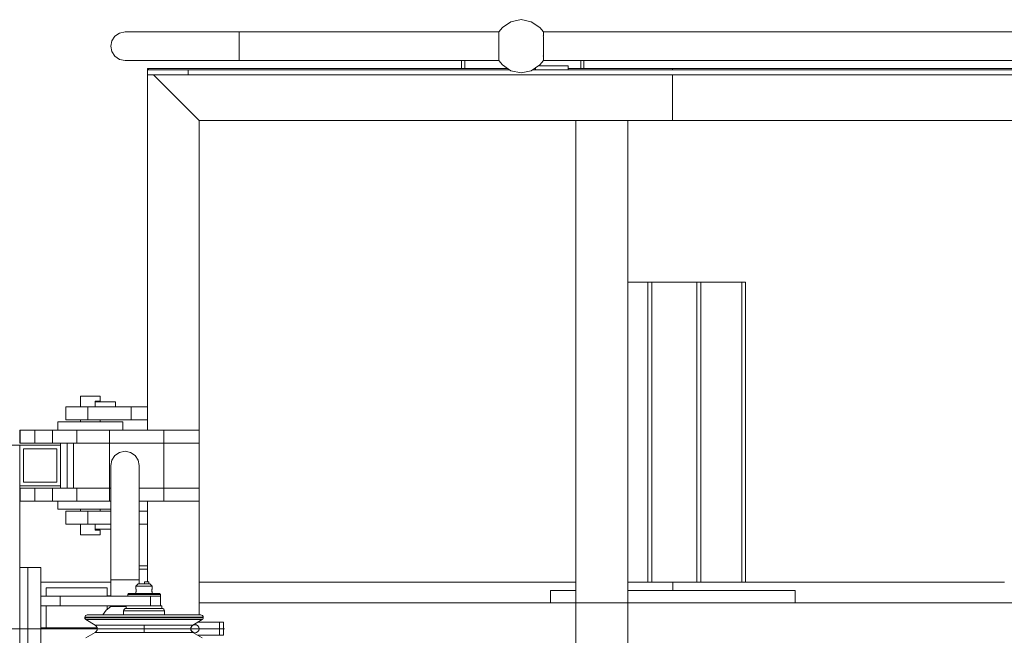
# Model space of a CAD drawing. Header units: millimetres. Extents: x 53746 to 116821, y -810352 to -765802.
# Tile 320 of 347: x 95487 to 96693, y -772553 to -771798. Entities that reach past the tile are written whole.
import ezdxf

# ---------------------------------------------------------------- set-up
doc = ezdxf.new("R2010")
doc.units = ezdxf.units.MM
doc.header["$MEASUREMENT"] = 0
doc.linetypes.add('DGN Style 3', pattern=[2002.806, 1430.575714, -572.230286])
doc.linetypes.add('DGN Style 4', pattern=[2290.351719, 1144.460571, -572.230286, 1.430576, -572.230286])
for name, color, linetype, lineweight in [('Main Cradle Rails', 7, 'Continuous', 0), ('Side Cradle Stbd', 7, 'Continuous', 0), ('Side Cradle Tower', 7, 'Continuous', 0), ('Side Cradle Tower Platform', 7, 'Continuous', 0), ('Side Slip Rails', 7, 'Continuous', 0)]:
    doc.layers.add(name, color=color, linetype=linetype, lineweight=lineweight)

# ---------------------------------------------------------------- blocks, each defined once
blk = doc.blocks.new('*U57')
at = {"layer": 'Side Cradle Stbd', "color": 7, "linetype": 'Continuous', "lineweight": 0}
for p, q in [((10315.4, 15589.3), (10229.9, 15589.3)), ((10885.4, 15589.3), (10423.9, 15589.3)), ((11004.2, 15589.3), (10948.9, 15589.3)), ((11410.4, 15589.3), (11004.2, 15589.3)), ((10885.4, 15579.3), (10854.2, 15579.3)), ((10854.2, 15579.3), (10854.2, 15564)), ((11154.2, 15579.3), (10948.9, 15579.3)), ((11154.2, 15564), (11154.2, 15579.3))]:
    blk.add_line(p, q, dxfattribs=at)
at = {"layer": 'Side Cradle Stbd', "color": 7, "linetype": 'Continuous', "lineweight": 0, "flags": 128}
blk.add_lwpolyline([(11004.2, 15589.3), (11004.2, 15589.3), (11004.2, 15579.3)], dxfattribs=at)
at = {"layer": 'Side Cradle Tower', "color": 7, "linetype": 'Continuous', "lineweight": 0}
for p, q in [((10236.2, 15572.3), (10236.2, 15582.6)), ((10311.2, 15572.3), (10311.2, 15582.6)), ((10315.4, 15572.6), (10311.2, 15572.6)), ((10236.2, 15533.6), (10236.2, 15560.3)), ((10311.2, 15556.3), (10311.2, 15560.3)), ((10298.7, 15533.6), (10229.9, 15533.6))]:
    blk.add_line(p, q, dxfattribs=at)
at = {"layer": 'Side Cradle Tower', "color": 7, "linetype": 'Continuous', "lineweight": 0, "flags": 128}
blk.add_lwpolyline([(10311.2, 15582.6), (10311.2, 15582.6), (10236.2, 15582.6), (10236.2, 15582.6)], dxfattribs=at)
at = {"layer": 'Side Cradle Tower Platform', "color": 7, "linetype": 'Continuous', "lineweight": 0}
for p, q in [((10791, 16262.5), (10791, 16262.4)), ((10791, 16253.5), (10791, 16253)), ((10845.6, 16263.8), (12201.7, 16263.8)), ((10845.6, 16262.6), (10845.6, 16263.8)), ((10845.6, 16253), (10845.6, 16253.6)), ((10316.7, 16239.6), (10315.4, 16246.3)), ((10791, 16246.9), (10791, 16246.3)), ((10845.6, 16240.3), (10845.6, 16246.3)), ((10845.6, 16240.2), (10845.6, 16240.3)), ((10745.3, 16218.8), (10745.3, 16228.8)), ((10749.3, 16228.8), (10749.3, 16218.8)), ((10791, 16239.6), (10791, 16234.9)), ((10791, 16228.9), (10791, 16228.8)), ((10791.1, 16234.6), (10791.1, 16234.4)), ((10845.6, 16228.8), (10845.5, 16228.9)), ((12201.7, 16228.8), (10845.6, 16228.8)), ((10891.3, 16218.8), (10891.3, 16228.8)), ((10895.3, 16218.8), (10895.3, 16228.8)), ((10360.4, 16218.8), (10802.1, 16218.8)), ((10361.9, 16217.3), (10360.4, 16218.8)), ((10360.4, 16217.3), (10360.4, 16218.8)), ((10360.4, 16211.3), (10360.4, 16217.3)), ((10360.4, 16217.3), (10410.4, 16217.3)), ((10804.3, 16217.3), (10410.4, 16217.3)), ((10410.4, 16217.3), (10410.4, 16211.3)), ((12215.1, 16217.3), (10832.3, 16217.3)), ((10834.5, 16218.8), (10835.8, 16218.8)), ((10835.8, 16217.3), (10835.8, 16219.6)), ((10840.8, 16222.3), (10840.8, 16223)), ((10875.8, 16222.3), (10840.8, 16222.3)), ((10875.8, 16222.3), (10875.8, 16217.3)), ((10875.8, 16218.8), (11003.7, 16218.8)), ((11003.7, 16217.3), (11003.7, 16218.8)), ((11003.7, 16218.8), (12212.8, 16218.8)), ((10410.4, 16211.3), (10360.4, 16211.3)), ((10360.4, 15775.8), (10360.4, 16211.3)), ((10423.9, 16155.3), (10367.9, 16211.3)), ((10410.4, 16211.3), (14047.7, 16211.3)), ((11003.7, 16155.3), (11003.7, 16211.3)), ((11003.7, 16155.3), (10423.9, 16155.3)), ((10423.9, 16155.3), (10423.9, 15775.8)), ((10885.4, 16155.3), (10885.4, 15399)), ((10948.9, 15399), (10948.9, 16155.3)), ((10948.9, 16155.3), (10948.9, 16155.3)), ((14034.2, 16155.3), (11003.7, 16155.3)), ((10295, 15817.3), (10298.9, 15817.3)), ((10298.9, 15811.3), (10296.4, 15811.3)), ((10296.4, 15811.3), (10296.4, 15810.3)), ((10296.4, 15810.3), (10321.4, 15810.3)), ((10296.4, 15810.3), (10296.4, 15804.3)), ((10321.4, 15810.3), (10321.4, 15804.3)), ((10287.5, 15804.3), (10287.5, 15788.3)), ((10340.4, 15804.3), (10287.5, 15804.3)), ((10360.4, 15804.3), (10340.4, 15804.3)), ((10340.4, 15788.3), (10340.4, 15804.3)), ((10275.1, 15785.8), (10290.4, 15785.8)), ((10276.9, 15788.3), (10287.5, 15788.3)), ((10278.4, 15785.8), (10278.4, 15788.3)), ((10287.5, 15788.3), (10340.4, 15788.3)), ((10302.4, 15785.8), (10302.4, 15788.3)), ((10340.4, 15788.3), (10360.4, 15788.3)), ((10214, 15775.8), (10222.3, 15775.8)), ((10222.3, 15775.8), (10243.9, 15775.8)), ((10222.3, 15775.8), (10222.3, 15759.8)), ((10243.9, 15775.8), (10273.9, 15775.8)), ((10243.9, 15775.8), (10243.9, 15759.8)), ((10273.9, 15775.8), (10313.9, 15775.8)), ((10273.9, 15759.8), (10273.9, 15775.8)), ((10380.6, 15775.8), (10313.9, 15775.8)), ((10313.9, 15775.8), (10313.9, 15759.8)), ((10380.6, 15775.8), (10380.6, 15759.8)), ((10423.9, 15775.8), (10380.6, 15775.8)), ((10423.9, 15775.8), (10423.9, 15759.8)), ((10222.3, 15759.8), (10214, 15759.8)), ((10243.9, 15759.8), (10222.3, 15759.8)), ((10273.9, 15759.8), (10243.9, 15759.8)), ((10253.9, 15759.8), (10253.9, 15757.3)), ((10261.9, 15759.8), (10261.9, 15704.8)), ((10269.9, 15759.8), (10269.9, 15704.8)), ((10313.9, 15759.8), (10273.9, 15759.8)), ((10380.6, 15759.8), (10313.9, 15759.8)), ((10313.9, 15759.8), (10313.9, 15704.8)), ((10380.6, 15704.8), (10380.6, 15759.8)), ((10380.6, 15759.8), (10423.9, 15759.8)), ((10423.9, 15759.8), (10423.9, 15704.8)), ((10203.9, 15757.3), (10203.9, 15707.3)), ((10253.9, 15757.3), (10203.9, 15757.3)), ((10249.4, 15752.8), (10208.4, 15752.8)), ((10208.4, 15752.8), (10208.4, 15711.8)), ((10249.4, 15711.8), (10249.4, 15752.8)), ((10253.9, 15707.3), (10253.9, 15757.3)), ((10208.4, 15711.8), (10249.4, 15711.8)), ((10203.9, 15707.3), (10253.9, 15707.3)), ((10203.9, 15607.3), (10203.9, 15707.3)), ((10214, 15704.8), (10222.3, 15704.8)), ((10222.3, 15704.8), (10243.9, 15704.8)), ((10222.3, 15704.8), (10222.3, 15688.8)), ((10243.9, 15704.8), (10253.9, 15704.8)), ((10243.9, 15704.8), (10243.9, 15688.8)), ((10253.9, 15707.3), (10253.9, 15704.8)), ((10253.9, 15704.8), (10261.9, 15704.8)), ((10261.9, 15704.8), (10273.9, 15704.8)), ((10273.9, 15704.8), (10313.9, 15704.8)), ((10273.9, 15688.8), (10273.9, 15704.8)), ((10313.9, 15704.8), (10315.4, 15704.8)), ((10313.9, 15704.8), (10313.9, 15688.8)), ((10350.4, 15704.8), (10380.6, 15704.8)), ((10380.6, 15704.8), (10423.9, 15704.8)), ((10380.6, 15688.8), (10380.6, 15704.8)), ((10423.9, 15688.8), (10423.9, 15704.8)), ((10243.9, 15688.8), (10222.3, 15688.8)), ((10273.9, 15688.8), (10243.9, 15688.8)), ((10313.9, 15688.8), (10273.9, 15688.8)), ((10315.4, 15688.8), (10313.9, 15688.8)), ((10380.6, 15688.8), (10350.4, 15688.8)), ((10360.4, 15589.8), (10360.4, 15688.8)), ((10423.9, 15688.8), (10380.6, 15688.8)), ((10423.9, 15688.8), (10423.9, 15549.3)), ((10275.1, 15678.8), (10290.4, 15678.8)), ((10276.9, 15676.3), (10287.5, 15676.3)), ((10278.4, 15676.3), (10278.4, 15678.8)), ((10287.5, 15676.3), (10315.4, 15676.3)), ((10287.5, 15660.3), (10287.5, 15676.3)), ((10302.4, 15676.3), (10302.4, 15678.8)), ((10350.4, 15676.3), (10360.4, 15676.3)), ((10315.4, 15660.3), (10287.5, 15660.3)), ((10296.4, 15654.3), (10296.4, 15660.3)), ((10296.4, 15654.3), (10315.4, 15654.3)), ((10296.4, 15654.3), (10296.4, 15653.3)), ((10360.4, 15660.3), (10350.4, 15660.3)), ((10281.9, 15647.3), (10285.8, 15647.3)), ((10203.9, 15457.3), (10203.9, 15607.3)), ((10203.9, 15607.3), (10213.9, 15607.3)), ((10213.9, 15607.3), (10213.9, 15457.3)), ((10213.9, 15607.3), (10229.9, 15607.3)), ((10229.9, 15457.3), (10229.9, 15607.3)), ((10360.4, 15609.3), (10350.4, 15609.3)), ((10360.4, 15605.3), (10350.4, 15605.3)), ((10350.4, 15592.3), (10350.4, 15587.3)), ((10356.9, 15589.8), (10361.9, 15589.8)), ((10356.9, 15589.8), (10356.9, 15587.3)), ((10361.9, 15589.8), (10361.9, 15587.3)), ((10346.2, 15584.3), (10346.9, 15584.3)), ((10346.2, 15576.8), (10346.2, 15576.9)), ((10346.2, 15576.7), (10346.2, 15575.3)), ((10346.3, 15581.2), (10346.3, 15581.4)), ((10346.3, 15577.6), (10346.4, 15577.7)), ((10346.4, 15580.6), (10346.4, 15580.8)), ((10346.4, 15580.3), (10346.4, 15580.6)), ((10346.4, 15577.9), (10346.4, 15578.1)), ((10346.5, 15579.9), (10346.5, 15580.1)), ((10346.5, 15579.5), (10346.5, 15579.8)), ((10346.5, 15578.6), (10346.5, 15578.9)), ((10349.1, 15584.3), (10346.9, 15584.3)), ((10363.2, 15587.3), (10362.6, 15587.3)), ((10365.9, 15579.8), (10365.9, 15580)), ((10365.9, 15579.4), (10365.9, 15579.7)), ((10365.9, 15579.1), (10365.9, 15579.2)), ((10365.9, 15578.7), (10365.9, 15578.9)), ((10366, 15577.9), (10365.9, 15578.1)), ((10366, 15581.1), (10366.1, 15581.4)), ((10366, 15580.6), (10366, 15580.8)), ((10366, 15577.6), (10366, 15577.7)), ((10366.1, 15577.3), (10366, 15577.5)), ((10366.1, 15581.4), (10366.1, 15581.6)), ((10366.2, 15576.9), (10366.1, 15577)), ((10366.2, 15575.3), (10366.2, 15576.7)), ((10253.6, 15572.3), (10253.6, 15560.3)), ((10363.5, 15575.3), (10369.6, 15575.3)), ((10364, 15572.3), (10364, 15560.3)), ((10376.2, 15560.3), (10376.2, 15572.3)), ((10315.4, 15559.6), (10315.4, 15560.3)), ((14034.2, 15564), (10423.9, 15564)), ((10289.2, 15546.3), (10283.7, 15546.3)), ((10289.2, 15545.7), (10283.7, 15545.7)), ((10328.4, 15545.7), (10304.9, 15545.7)), ((10356.2, 15545.7), (10328.4, 15545.7)), ((10383.9, 15545.7), (10356.2, 15545.7)), ((10407.4, 15546.3), (10383.9, 15546.3)), ((10427.5, 15543.6), (10422, 15543.6)), ((10428.7, 15546.3), (10423.2, 15546.3)), ((10428.7, 15545.7), (10423.2, 15545.7)), ((10423.9, 15541.4), (10423.9, 15540.3)), ((10448.5, 15540.3), (10448.5, 15524.3)), ((10453.7, 15540.3), (10448.5, 15540.3)), ((10453.7, 15524.3), (10453.7, 15540.3)), ((10300.9, 15536.8), (10296.4, 15536.8)), ((10356.2, 15527.3), (10356.2, 15537.3)), ((10411.5, 15527.7), (10416, 15527.7)), ((10445.5, 15524.3), (10448.5, 15524.3)), ((10448.5, 15524.3), (10453.7, 15524.3))]:
    blk.add_line(p, q, dxfattribs=at)
at = {"layer": 'Side Cradle Tower Platform', "color": 7, "linetype": 'DGN Style 3', "lineweight": 0}
for q in [(10168.1, 15532.3), (10418.7, 15532.3)]:
    blk.add_line((10400.4, 15532.3), q, dxfattribs=at)
at = {"layer": 'Side Cradle Tower Platform', "color": 7, "linetype": 'DGN Style 4', "lineweight": 0}
blk.add_line((10454.9, 15532.3), (10413.4, 15532.3), dxfattribs=at)
at = {"layer": 'Side Cradle Tower Platform', "color": 7, "linetype": 'Continuous', "lineweight": 0, "flags": 128}
for points in [[(10845.6, 16263.8), (10841.3, 16269.2), (10830.7, 16276.3), (10818.3, 16278.8), (10805.8, 16276.3), (10795.3, 16269.2), (10791, 16263.8)], [(10332.9, 16263.8), (10332.9, 16263.8), (10326.2, 16262.4), (10320.5, 16258.6), (10316.7, 16253), (10315.4, 16246.3)], [(10332.9, 16263.8), (10332.9, 16263.8), (10337.6, 16263.8), (10351.6, 16263.8), (10373.9, 16263.8), (10402.9, 16263.8), (10436.6, 16263.8), (10472.9, 16263.8), (10472.9, 16262.4), (10472.9, 16258.6), (10472.9, 16253), (10472.9, 16246.3), (10472.9, 16239.6), (10472.9, 16233.9), (10472.9, 16230.1), (10472.9, 16228.8), (10472.9, 16228.8)], [(10791, 16228.8), (10472.9, 16228.8), (10472.9, 16230.1), (10472.9, 16233.9), (10472.9, 16239.6), (10472.9, 16246.3), (10472.9, 16253), (10472.9, 16258.6), (10472.9, 16262.4), (10472.9, 16263.8), (10791, 16263.8)], [(10791, 16263.8), (10791, 16263.6), (10791, 16262.5)], [(10791, 16262.4), (10791, 16262.3), (10791, 16259)], [(10791, 16259), (10791, 16258.8), (10791.1, 16258.6)], [(10791.1, 16258.6), (10791.1, 16258.5), (10791.1, 16257.9), (10791, 16257.6), (10791, 16257.6), (10791, 16253.5)], [(10791, 16253), (10791, 16252.9), (10791, 16252.3), (10791, 16246.9)], [(10845.4, 16258.6), (10845.6, 16258.8), (10845.6, 16259)], [(10845.6, 16253.6), (10845.6, 16257.6), (10845.6, 16257.6), (10845.5, 16257.9), (10845.4, 16258.5), (10845.4, 16258.6)], [(10845.5, 16262.4), (10845.6, 16262.6), (10845.6, 16262.6)], [(10845.6, 16259), (10845.6, 16262.3), (10845.5, 16262.4)], [(10845.6, 16247), (10845.6, 16252.9), (10845.6, 16253)], [(10791, 16246.3), (10791, 16245.7), (10791, 16240.2)], [(10791, 16240.2), (10791, 16239.6), (10791, 16239.6)], [(10845.6, 16246.3), (10845.6, 16246.8), (10845.6, 16247)], [(10845.6, 16240.2), (10845.6, 16239.6), (10845.6, 16239.6), (10845.6, 16234.9)], [(10316.7, 16239.6), (10320.5, 16233.9), (10326.2, 16230.1), (10332.9, 16228.8), (10332.9, 16228.8)], [(10472.8, 16228.8), (10436.6, 16228.8), (10402.9, 16228.8), (10373.9, 16228.8), (10351.6, 16228.8), (10337.6, 16228.8), (10332.9, 16228.8), (10332.9, 16228.8)], [(10791.1, 16234.6), (10791, 16234.9), (10791, 16234.9)], [(10791.1, 16233.9), (10791, 16233.7), (10791, 16230.4)], [(10791, 16230.4), (10791, 16230.2), (10791, 16230.1)], [(10791, 16230.1), (10791, 16230), (10791, 16228.9)], [(10845.6, 16228.8), (10841.3, 16223.3), (10830.7, 16216.2), (10818.3, 16213.8), (10805.8, 16216.2), (10795.3, 16223.3), (10791, 16228.8)], [(10791.1, 16234.4), (10791.1, 16234), (10791.1, 16233.9)], [(10845.4, 16233.9), (10845.4, 16234), (10845.5, 16234.5)], [(10845.6, 16230.5), (10845.6, 16233.7), (10845.4, 16233.9)], [(10845.5, 16234.5), (10845.5, 16234.6), (10845.6, 16234.9), (10845.6, 16234.9)], [(10845.5, 16230.1), (10845.6, 16230.2), (10845.6, 16230.5)], [(10845.5, 16228.9), (10845.5, 16228.9), (10845.5, 16230.1)], [(10278.4, 15804.3), (10278.4, 15817.3), (10279.3, 15817.3), (10281.9, 15817.3), (10285.8, 15817.3), (10290.4, 15817.3), (10295, 15817.3)], [(10298.9, 15811.3), (10301.5, 15811.3), (10302.4, 15811.3), (10302.4, 15817.3), (10301.5, 15817.3), (10298.9, 15817.3)], [(10276.9, 15788.3), (10268.2, 15788.3), (10262.4, 15788.3), (10260.4, 15788.3), (10260.4, 15804.3), (10262.4, 15804.3), (10268.2, 15804.3), (10276.9, 15804.3), (10287.5, 15804.3)], [(10250.4, 15775.8), (10250.4, 15785.8), (10253.4, 15785.8), (10262.1, 15785.8), (10275.1, 15785.8)], [(10290.4, 15785.8), (10305.7, 15785.8), (10318.6, 15785.8), (10327.3, 15785.8), (10330.4, 15785.8), (10330.4, 15775.8)], [(10204.3, 15759.8), (10204.2, 15759.8), (10204.2, 15775.8), (10204.3, 15775.8)], [(10214, 15759.8), (10207.7, 15759.8), (10204.3, 15759.8), (10204.3, 15775.8), (10207.7, 15775.8), (10214, 15775.8)], [(10203.9, 15757.3), (10203.9, 15757.3), (10143.9, 15757.3), (10143.9, 15757.3)], [(10315.4, 15732.3), (10316.7, 15739), (10320.5, 15744.6), (10326.2, 15748.4), (10332.9, 15749.8), (10339.6, 15748.4), (10345.2, 15744.6), (10349, 15739), (10350.4, 15732.3), (10350.4, 15727.5), (10350.4, 15713.5), (10350.4, 15691.3), (10350.4, 15662.3), (10350.4, 15628.5), (10350.4, 15592.3)], [(10350.4, 15592.3), (10350.4, 15592.3), (10349, 15592.3), (10345.2, 15592.3), (10339.6, 15592.3), (10332.9, 15592.3), (10326.2, 15592.3), (10320.5, 15592.3), (10316.7, 15592.3), (10315.4, 15592.3), (10315.4, 15628.5), (10315.4, 15662.3), (10315.4, 15691.3), (10315.4, 15713.5), (10315.4, 15727.5), (10315.4, 15732.3)], [(10204.3, 15688.8), (10204.2, 15688.8), (10204.2, 15704.8), (10204.3, 15704.8)], [(10222.3, 15688.8), (10214, 15688.8), (10207.7, 15688.8), (10204.3, 15688.8), (10204.3, 15704.8), (10207.7, 15704.8), (10214, 15704.8)], [(10275.1, 15678.8), (10262.1, 15678.8), (10253.4, 15678.8), (10250.4, 15678.8), (10250.4, 15688.8)], [(10287.5, 15660.3), (10276.9, 15660.3), (10268.2, 15660.3), (10262.4, 15660.3), (10260.4, 15660.3), (10260.4, 15676.3), (10262.4, 15676.3), (10268.2, 15676.3), (10276.9, 15676.3)], [(10315.4, 15678.8), (10305.7, 15678.8), (10290.4, 15678.8)], [(10281.9, 15647.3), (10279.3, 15647.3), (10278.4, 15647.3), (10278.4, 15660.3)], [(10296.4, 15653.3), (10298.9, 15653.3), (10301.5, 15653.3), (10302.4, 15653.3), (10302.4, 15647.3), (10301.5, 15647.3), (10298.9, 15647.3), (10295, 15647.3), (10290.4, 15647.3), (10285.8, 15647.3)], [(10315.4, 15572.3), (10315.4, 15592.3), (10316.7, 15592.3), (10320.5, 15592.3), (10326.2, 15592.3), (10332.9, 15592.3), (10339.6, 15592.3), (10345.2, 15592.3), (10349, 15592.3), (10350.4, 15592.3)], [(10346.2, 15581.8), (10346.2, 15581.8), (10346.2, 15584.3), (10349.2, 15587.3), (10349.7, 15587.3), (10351.2, 15587.3), (10353.5, 15587.3), (10356.2, 15587.3), (10358.9, 15587.3), (10361.1, 15587.3), (10362.6, 15587.3)], [(10346.2, 15581.6), (10346.2, 15581.6), (10346.2, 15581.7), (10346.2, 15581.8), (10346.2, 15581.7), (10346.2, 15581.7), (10346.2, 15581.6), (10346.2, 15581.5), (10346.3, 15581.3), (10346.3, 15581.1), (10346.3, 15581), (10346.4, 15580.7), (10346.4, 15580.4), (10346.4, 15580.2), (10346.5, 15580), (10346.5, 15579.6), (10346.5, 15579.3), (10346.5, 15579.2), (10346.5, 15578.8), (10346.5, 15578.3), (10346.4, 15578.3), (10346.4, 15578), (10346.4, 15577.6), (10346.3, 15577.5), (10346.3, 15577.4), (10346.3, 15577.1), (10346.2, 15577), (10346.2, 15576.9)], [(10346.3, 15581.5), (10346.2, 15581.6), (10346.2, 15581.6), (10346.2, 15581.6)], [(10346.2, 15576.8), (10346.2, 15576.8), (10346.2, 15576.8), (10346.2, 15576.9), (10346.2, 15577), (10346.2, 15577), (10346.3, 15577.2)], [(10346.2, 15576.8), (10346.2, 15576.8), (10346.2, 15575.3)], [(10346.2, 15576.8), (10346.2, 15576.8), (10346.2, 15576.8), (10346.2, 15576.8), (10346.2, 15576.8)], [(10346.3, 15581), (10346.3, 15581), (10346.3, 15581.2)], [(10346.3, 15577.3), (10346.3, 15577.5), (10346.3, 15577.5)], [(10346.4, 15578.3), (10346.4, 15578.3), (10346.5, 15578.4)], [(10346.5, 15579.1), (10346.5, 15579.3), (10346.5, 15579.3)], [(10349.1, 15584.3), (10352.4, 15584.3), (10356.2, 15584.3), (10360, 15584.3), (10363.3, 15584.3), (10365.4, 15584.3), (10366.2, 15584.3)], [(10366.2, 15581.8), (10366.2, 15581.8), (10366.2, 15584.3), (10363.2, 15587.3)], [(10366.2, 15576.8), (10366.2, 15576.8), (10366.2, 15576.8), (10366.2, 15576.8), (10366.1, 15576.9), (10366.1, 15577), (10366.1, 15577.1), (10366, 15577.4), (10366, 15577.5), (10366, 15577.6), (10365.9, 15578), (10365.9, 15578.3), (10365.9, 15578.3), (10365.9, 15578.8), (10365.9, 15579.2), (10365.9, 15579.3), (10365.9, 15579.6), (10365.9, 15580), (10365.9, 15580.2), (10365.9, 15580.4), (10366, 15580.7), (10366, 15581), (10366, 15581.1), (10366.1, 15581.3), (10366.1, 15581.5), (10366.1, 15581.6), (10366.2, 15581.7), (10366.2, 15581.7), (10366.2, 15581.8), (10366.2, 15581.8), (10366.2, 15581.8)], [(10365.9, 15580.2), (10365.9, 15580.2), (10365.9, 15580.5)], [(10365.9, 15578.2), (10365.9, 15578.3), (10365.9, 15578.5)], [(10366, 15580.9), (10366, 15581), (10366, 15581.1)], [(10366.1, 15581.6), (10366.1, 15581.6), (10366.1, 15581.6), (10366.2, 15581.7), (10366.2, 15581.8), (10366.2, 15581.8), (10366.2, 15581.8)], [(10366.1, 15577), (10366.1, 15577), (10366.1, 15577.2)], [(10366.2, 15576.9), (10366.2, 15576.8), (10366.2, 15576.8), (10366.2, 15576.8), (10366.2, 15576.8)], [(10366.2, 15575.3), (10366.2, 15576.8), (10366.2, 15576.8)], [(10229.9, 15572.3), (10253.6, 15572.3), (10364, 15572.3), (10367.8, 15572.3)], [(10336.2, 15572.3), (10336.2, 15574.3), (10337.2, 15575.3), (10338.6, 15575.3), (10342.7, 15575.3), (10348.9, 15575.3), (10356.2, 15575.3), (10363.5, 15575.3)], [(10376.2, 15574.3), (10374.7, 15574.3), (10370.3, 15574.3), (10363.8, 15574.3), (10356.2, 15574.3), (10348.5, 15574.3), (10342, 15574.3), (10337.7, 15574.3), (10336.2, 15574.3)], [(10370.3, 15572.3), (10370.3, 15572.3), (10367.8, 15572.3)], [(10369.6, 15575.3), (10373.7, 15575.3), (10375.2, 15575.3), (10376.2, 15574.3), (10376.2, 15572.3), (10376.2, 15572.3)], [(10370.3, 15572.3), (10370.4, 15572.3), (10373.2, 15572.3)], [(10374.7, 15572.3), (10374.7, 15572.3), (10373.2, 15572.3)], [(10374.7, 15572.3), (10374.7, 15572.3), (10376.2, 15572.3)], [(10229.9, 15560.3), (10253.6, 15560.3), (10355.7, 15560.3)], [(10315.4, 15559.6), (10309.9, 15555.2), (10305.9, 15549.3)], [(10334.2, 15559.6), (10332.9, 15559.6), (10332.5, 15559.6), (10332.4, 15559.6), (10326.2, 15559.6), (10326.2, 15559.5), (10325.9, 15559.5), (10321.5, 15559.5), (10321.5, 15559.5), (10321.2, 15559.5), (10320.6, 15559.4), (10320.5, 15559.4), (10320.3, 15559.6), (10320.3, 15559.6), (10316.8, 15559.6), (10316.7, 15559.5), (10316.6, 15559.5), (10316.6, 15559.6), (10315.4, 15559.6), (10315.4, 15559.6)], [(10331.2, 15549.3), (10331.2, 15554.3), (10331.4, 15555.4), (10332.1, 15556.4), (10333, 15557), (10334.2, 15557.3), (10335.9, 15557.3), (10340.6, 15557.3), (10347.8, 15557.3)], [(10381.2, 15554.3), (10379.3, 15554.3), (10373.9, 15554.3), (10365.7, 15554.3), (10356.2, 15554.3), (10346.6, 15554.3), (10338.5, 15554.3), (10333.1, 15554.3), (10331.2, 15554.3)], [(10376.5, 15560.3), (10378.2, 15560.3), (10378.2, 15557.3), (10376.5, 15557.3), (10371.7, 15557.3), (10364.6, 15557.3), (10356.2, 15557.3), (10347.8, 15557.3), (10340.6, 15557.3), (10335.9, 15557.3), (10334.2, 15557.3), (10334.2, 15560.3)], [(10347.8, 15557.3), (10347.8, 15557.3), (10356.2, 15557.3)], [(10355.7, 15560.3), (10356.2, 15560.3), (10364.6, 15560.3), (10371.7, 15560.3), (10376.5, 15560.3)], [(10356.2, 15557.3), (10356.2, 15557.3), (10364.6, 15557.3)], [(10364.6, 15557.3), (10364.6, 15557.3), (10371.7, 15557.3), (10376.5, 15557.3)], [(10376.5, 15557.3), (10376.5, 15557.3), (10378.2, 15557.3), (10379.3, 15557), (10380.3, 15556.4), (10381, 15555.4), (10381.2, 15554.3), (10381.2, 15549.3)], [(10416, 15527.7), (10414.6, 15528.9), (10413.7, 15530.5), (10413.4, 15532.3), (10413.7, 15534), (10414.6, 15535.6), (10416, 15536.8), (10427.5, 15543.6), (10428.1, 15544.1), (10428.5, 15544.9), (10428.7, 15545.7), (10428.7, 15546.3), (10428.5, 15547.4), (10427.8, 15548.4), (10426.8, 15549.1), (10425.7, 15549.3), (10420.4, 15549.3), (10405.3, 15549.3), (10382.8, 15549.3), (10356.2, 15549.3), (10329.6, 15549.3), (10307, 15549.3), (10292, 15549.3), (10286.7, 15549.3), (10285.5, 15549.1), (10284.6, 15548.4), (10283.9, 15547.4), (10283.7, 15546.3), (10283.7, 15545.7), (10283.8, 15544.9), (10284.3, 15544.1), (10284.9, 15543.6), (10296.4, 15536.8), (10297.7, 15535.6), (10298.6, 15534), (10298.9, 15532.3), (10298.6, 15530.5), (10297.7, 15528.9), (10296.4, 15527.7), (10284.9, 15521)], [(10427.5, 15521), (10416, 15527.7)], [(10328.9, 15543.6), (10328.9, 15543.6), (10305.8, 15543.6), (10290.3, 15543.6), (10284.9, 15543.6)], [(10304.9, 15546.3), (10289.2, 15546.3), (10289.2, 15546.3)], [(10304.9, 15545.7), (10289.2, 15545.7), (10289.2, 15545.7)], [(10328.4, 15546.3), (10304.9, 15546.3), (10304.9, 15546.3)], [(10356.2, 15546.3), (10328.4, 15546.3), (10328.4, 15546.3)], [(10356.2, 15543.6), (10356.2, 15543.6), (10328.9, 15543.6)], [(10383.9, 15546.3), (10356.2, 15546.3), (10356.2, 15546.3)], [(10383.5, 15543.6), (10383.5, 15543.6), (10356.2, 15543.6)], [(10406.6, 15543.6), (10406.6, 15543.6), (10383.5, 15543.6)], [(10407.4, 15545.7), (10407.4, 15545.7), (10383.9, 15545.7)], [(10422, 15543.6), (10422, 15543.6), (10406.6, 15543.6)], [(10423.2, 15546.3), (10423.2, 15546.3), (10407.4, 15546.3)], [(10423.2, 15545.7), (10423.2, 15545.7), (10407.4, 15545.7)], [(10421.9, 15540.3), (10429.5, 15540.3), (10438.8, 15540.3), (10445.5, 15540.3), (10448.5, 15540.3)], [(10416, 15536.8), (10411.5, 15536.8), (10398.5, 15536.8), (10379.1, 15536.8), (10356.2, 15536.8), (10333.3, 15536.8), (10313.9, 15536.8), (10300.9, 15536.8), (10300.9, 15536.8)], [(10296.4, 15527.7), (10300.9, 15527.7), (10313.9, 15527.7), (10333.3, 15527.7), (10356.2, 15527.7), (10379.1, 15527.7), (10398.5, 15527.7), (10411.5, 15527.7)], [(10445.5, 15524.3), (10438.8, 15524.3), (10429.5, 15524.3), (10421.9, 15524.3)]]:
    blk.add_lwpolyline(points, dxfattribs=at)
at = {"layer": 'Side Cradle Tower Platform', "color": 7, "linetype": 'Continuous', "lineweight": 0, "extrusion": (0, 0, -1)}
blk.add_arc((-10418.7, 15532.3), 5, 0, 360, dxfattribs=at)
at = {"layer": 'Side Slip Rails', "color": 7, "linetype": 'Continuous', "lineweight": 0}
for p, q in [((10973.4, 15957), (10948.9, 15957)), ((10973.4, 15589.3), (10973.4, 15957)), ((10978.4, 15589.3), (10978.4, 15957)), ((11033.4, 15589.3), (11033.4, 15957)), ((11038.4, 15589.3), (11038.4, 15957)), ((11088.7, 15589.3), (11088.7, 15957)), ((11093.4, 15589.3), (11093.4, 15957))]:
    blk.add_line(p, q, dxfattribs=at)
at = {"layer": 'Side Slip Rails', "color": 7, "linetype": 'Continuous', "lineweight": 0, "flags": 128}
for points in [[(11038.4, 15957), (11038.4, 15957), (11038, 15957), (11036.9, 15957), (11035.3, 15957), (11033.4, 15957), (10978.4, 15957), (10976.4, 15957), (10974.8, 15957), (10973.7, 15957), (10973.4, 15957), (10973.4, 15957)], [(11093.4, 15957), (11093.4, 15957), (11093, 15957), (11092, 15957), (11090.5, 15957), (11088.7, 15957), (11038.4, 15957)]]:
    blk.add_lwpolyline(points, dxfattribs=at)

msp = doc.modelspace()

# ---------------------------------------------------------------- block references
at = {"layer": 'Main Cradle Rails', "color": 7, "linetype": 'Continuous', "lineweight": 0}
msp.add_blockref('*U57', (85283.05, -788076.95), dxfattribs=at)

doc.saveas('drawing.dxf')
